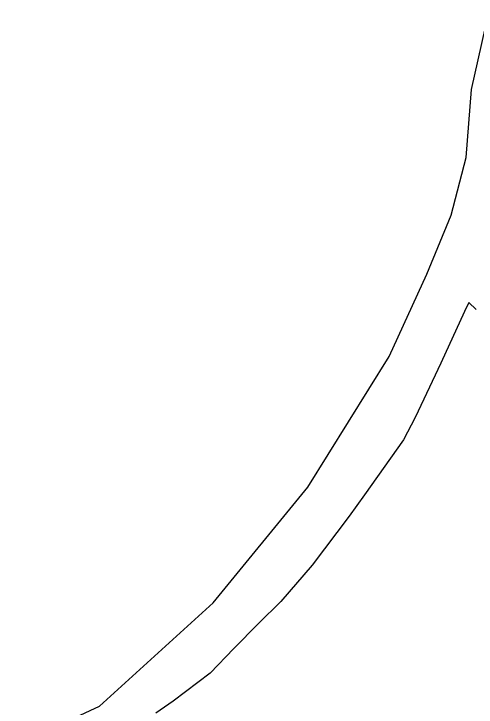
# Model space of a CAD drawing. Extents: x 7413438 to 7416393, y 5541665 to 5544118.
# Drawn here: x 7413773.8 to 7414051.4, y 5542848.8 to 5543265.5 of the extents above; entities that cross this region are included whole.
import ezdxf

# ---------------------------------------------------------------- set-up
doc = ezdxf.new("R2010")
doc.units = 0
doc.layers.add('linie_rozgraniczajace', color=7, linetype='Continuous')

msp = doc.modelspace()

# ---------------------------------------------------------------- linework, layer by layer
at = {"layer": 'linie_rozgraniczajace'}
for p, q in [((7414048.51, 5543220), (7414058.82, 5543265.55)), ((7414045.45, 5543179.11), (7414048.51, 5543220)), ((7414036.32, 5543144.55), (7414045.45, 5543179.11)), ((7414021.8, 5543109.12), (7414036.32, 5543144.55)), ((7413999.18, 5543059.64), (7414021.8, 5543109.12)), ((7414047.02, 5543092), (7414044.31, 5543086.61)), ((7414051.4, 5543087.76), (7414047.02, 5543092)), ((7414044.31, 5543086.61), (7414030.2, 5543055.59)), ((7413950.23, 5542981.03), (7413999.18, 5543059.64)), ((7414030.2, 5543055.59), (7414014.84, 5543022.92)), ((7414014.84, 5543022.92), (7414007.8, 5543009.45)), ((7414007.8, 5543009.45), (7413984.29, 5542976.44)), ((7413893.48, 5542911.6), (7413950.23, 5542981.03)), ((7413984.29, 5542976.44), (7413975.14, 5542963.55)), ((7413975.14, 5542963.55), (7413953.01, 5542934.11)), ((7413953.01, 5542934.11), (7413934.17, 5542912.29)), ((7413934.17, 5542912.29), (7413920.67, 5542899.04)), ((7413825.22, 5542849.45), (7413893.48, 5542911.6)), ((7413920.67, 5542899.04), (7413905.91, 5542884.12)), ((7413905.91, 5542884.12), (7413891.72, 5542869.32)), ((7413891.72, 5542869.32), (7413869.45, 5542852.48)), ((7413773.76, 5542825.75), (7413825.22, 5542849.45)), ((7413869.45, 5542852.48), (7413858.94, 5542845.23))]:
    msp.add_line(p, q, dxfattribs=at)

doc.saveas('drawing.dxf')
